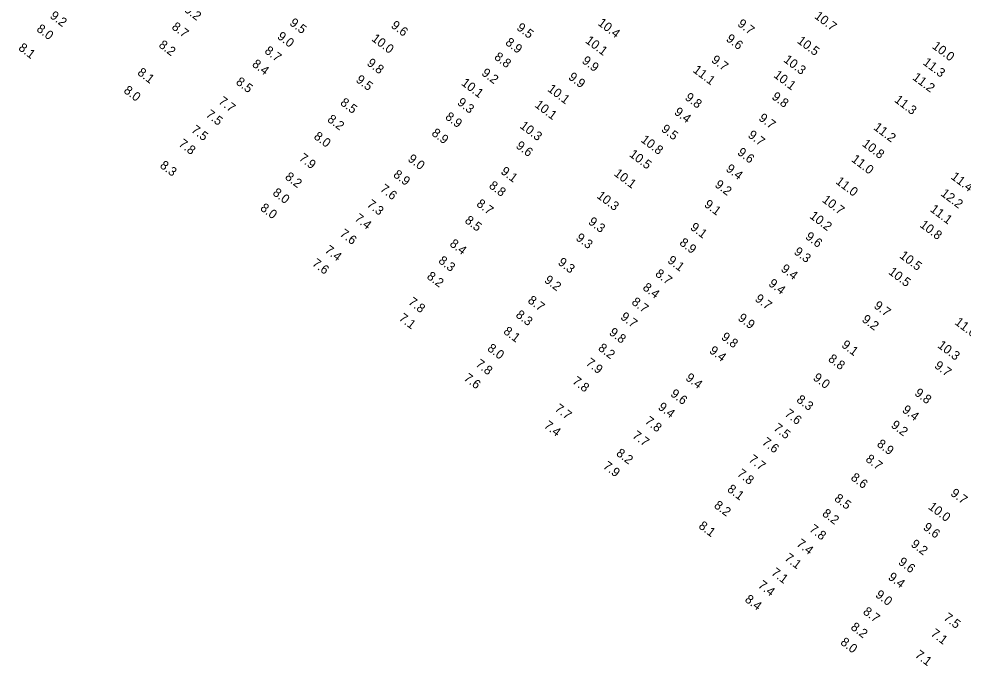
# Model space of a CAD drawing. Extents: x 988130 to 1132882, y 654656 to 841453.
# Drawn here: x 1036172 to 1036695, y 784091 to 784449 of the extents above; entities that cross this region are included whole.
import ezdxf

# ---------------------------------------------------------------- set-up
doc = ezdxf.new("R2010")
doc.units = 0
doc.layers.add('V-TOPO-SOUN', color=7, linetype='Continuous')

msp = doc.modelspace()

# ---------------------------------------------------------------- texts
at = {"layer": 'V-TOPO-SOUN'}
for s, p in [('9.2', (1036263.23, 784453.85)), ('9.2', (1036188.76, 784450.38)), ('10.7 ', (1036612.44, 784450.24)), ('8.0', (1036181.3, 784443.1)), ('8.7', (1036256.24, 784444.26)), ('9.5', (1036321.56, 784446.46)), ('9.6', (1036377.78, 784445.07)), ('9.5', (1036447.4, 784443.85)), ('10.4 ', (1036492.4, 784446.42)), ('9.7', (1036569.83, 784445.97)), ('9.0', (1036314.7, 784438.96)), ('10.0 ', (1036366.99, 784437.78)), ('9.6', (1036563.49, 784437.67)), ('8.1', (1036171.28, 784432.65)), ('8.2', (1036249.04, 784434.23)), ('8.9', (1036441.14, 784435.61)), ('10.1 ', (1036485.5, 784436.67)), ('10.5 ', (1036602.89, 784436.56)), ('10.0 ', (1036677.73, 784433.58)), ('8.7', (1036307.68, 784430.97)), ('8.8', (1036434.98, 784427.59)), ('8.4', (1036300.8, 784423.63)), ('9.8', (1036364.44, 784424.17)), ('9.9', (1036483.62, 784425.46)), ('9.7', (1036555.33, 784425.93)), ('10.3 ', (1036595.36, 784426.07)), ('11.3 ', (1036672.58, 784424.59)), ('8.1', (1036237.24, 784418.95)), ('9.2', (1036427.97, 784418.71)), ('9.9', (1036476.09, 784416.47)), ('11.1 ', (1036545.12, 784420.36)), ('10.1 ', (1036589.86, 784417.55)), ('8.5', (1036291.81, 784413.74)), ('9.5', (1036358.31, 784414.98)), ('10.1 ', (1036416.76, 784413.23)), ('11.2 ', (1036666.83, 784416.28)), ('8.0', (1036229.63, 784409.03)), ('10.1 ', (1036464.54, 784409.84)), ('7.7', (1036282.15, 784403.01)), ('8.5', (1036349.63, 784402.27)), ('9.3', (1036414.5, 784402.35)), ('10.1 ', (1036457.44, 784401.06)), ('9.8', (1036540.7, 784405.15)), ('9.8', (1036588.8, 784405.57)), ('11.3 ', (1036656.76, 784403.86)), ('7.5', (1036275.14, 784395.69)), ('9.4', (1036534.72, 784397.06)), ('8.2', (1036342.49, 784393.03)), ('8.9', (1036407.81, 784394.41)), ('9.7', (1036581.56, 784393.72)), ('7.5', (1036267.04, 784387.17)), ('8.9', (1036400.26, 784385.4)), ('10.3 ', (1036449.2, 784389.43)), ('9.5', (1036527.56, 784387.58)), ('11.2 ', (1036645.22, 784388.6)), ('7.8', (1036260.08, 784379.47)), ('8.0', (1036334.99, 784383.54)), ('10.8 ', (1036516.26, 784381.74)), ('9.7', (1036575.6, 784384.32)), ('9.6', (1036447.02, 784378.36)), ('9.6', (1036569.76, 784374.73)), ('10.8 ', (1036638.9, 784379.48)), ('7.9', (1036326.76, 784371.56)), ('9.0', (1036387.11, 784371.1)), ('10.5 ', (1036509.84, 784373.68)), ('11.0 ', (1036632.94, 784370.88)), ('8.3', (1036249.67, 784367.49)), ('9.1', (1036438.6, 784364.19)), ('9.4', (1036563.38, 784365.61)), ('8.2', (1036319.04, 784361.13)), ('8.9', (1036379.03, 784362.4)), ('10.1 ', (1036501.37, 784363.05)), ('11.4 ', (1036688.13, 784361.24)), ('7.6', (1036371.7, 784354.45)), ('8.8', (1036432.05, 784356.27)), ('9.2', (1036557.23, 784356.86)), ('11.0 ', (1036624.23, 784358.65)), ('8.0', (1036312.19, 784352.33)), ('10.3 ', (1036491.82, 784350.7)), ('12.2 ', (1036682.47, 784351.96)), ('8.0', (1036305.27, 784343.89)), ('7.3', (1036364.37, 784345.91)), ('8.7', (1036425.15, 784346.19)), ('9.1', (1036551.34, 784345.88)), ('10.7 ', (1036616.73, 784348.45)), ('7.4', (1036357.57, 784338.09)), ('10.2 ', (1036609.8, 784339.5)), ('11.1 ', (1036676.57, 784343.22)), ('8.5', (1036418.67, 784337)), ('9.3', (1036487.14, 784336.24)), ('9.1', (1036543.66, 784333.19)), ('10.8 ', (1036670.85, 784334.6)), ('7.6', (1036349.39, 784329.63)), ('9.3', (1036480.23, 784327.33)), ('9.6', (1036607.43, 784328.05)), ('8.4', (1036410.31, 784324.06)), ('8.9', (1036537.64, 784324.66)), ('7.4', (1036341.07, 784320.55)), ('9.3', (1036601.11, 784319.62)), ('10.5 ', (1036659.65, 784317.49)), ('7.6', (1036334.07, 784313.18)), ('8.3', (1036404.04, 784314.7)), ('9.3', (1036470.31, 784313.79)), ('9.1', (1036531.02, 784314.85)), ('8.7', (1036524.2, 784307.44)), ('9.4', (1036593.88, 784310.16)), ('10.5 ', (1036653.5, 784308.52)), ('8.2', (1036397.62, 784306.02)), ('9.2', (1036462.75, 784303.98)), ('9.4', (1036587, 784302.03)), ('8.4', (1036517.27, 784299.82)), ('7.8', (1036387.35, 784291.83)), ('8.7', (1036453.57, 784292.69)), ('8.7', (1036511.12, 784291.8)), ('9.7', (1036579.5, 784293.58)), ('9.7', (1036645.37, 784289.76)), ('7.1', (1036382.13, 784282.89)), ('8.3', (1036446.9, 784284.69)), ('9.7', (1036504.94, 784283.57)), ('9.9', (1036570.07, 784282.9)), ('9.2', (1036638.76, 784282.16)), ('11.6 ', (1036690.23, 784280.63)), ('8.1', (1036440.06, 784275.58)), ('9.8', (1036498.66, 784274.92)), ('9.8', (1036560.77, 784272.39)), ('8.0', (1036431.15, 784266.1)), ('8.2', (1036492.58, 784266.27)), ('9.4', (1036554.18, 784264.86)), ('9.1', (1036627.45, 784268.04)), ('10.3 ', (1036680.74, 784267.79)), ('8.8', (1036620.06, 784260.28)), ('7.8', (1036424.67, 784257.42)), ('7.9', (1036485.77, 784258.09)), ('9.7', (1036678.95, 784256.55)), ('7.6', (1036418.11, 784249.65)), ('9.4', (1036541.02, 784249.77)), ('9.0', (1036611.69, 784249.83)), ('7.8', (1036478.26, 784247.93)), ('9.6', (1036532.66, 784240.95)), ('9.8', (1036667.93, 784241.4)), ('7.7', (1036468.52, 784232.71)), ('9.4', (1036525.77, 784233.6)), ('8.3', (1036602.5, 784237.68)), ('7.6', (1036595.97, 784229.9)), ('9.4', (1036661.06, 784232.03)), ('7.4', (1036462.52, 784223.37)), ('7.8', (1036518.46, 784225.79)), ('9.2', (1036654.9, 784223.57)), ('7.7', (1036511.51, 784217.8)), ('7.5', (1036589.77, 784221.95)), ('7.6', (1036583.42, 784214.14)), ('8.9', (1036647.05, 784213.11)), ('8.2', (1036502.57, 784207.99)), ('7.7', (1036575.96, 784204.55)), ('8.7', (1036640.78, 784204.74)), ('7.9', (1036495.31, 784200.89)), ('7.8', (1036569.58, 784196.67)), ('8.6', (1036632.61, 784194.49)), ('8.1', (1036564.12, 784188.08)), ('8.5', (1036623.47, 784182.9)), ('9.7', (1036687.89, 784185.85)), ('8.2', (1036556.77, 784179.1)), ('10.0 ', (1036675.53, 784178.37)), ('8.2', (1036616.75, 784174.6)), ('8.1', (1036548.26, 784167.74)), ('7.8', (1036609.57, 784165.94)), ('9.6', (1036672.68, 784166.97)), ('7.4', (1036602.49, 784157.88)), ('9.2', (1036665.9, 784157.63)), ('7.1', (1036595.88, 784149.95)), ('9.6', (1036658.93, 784147.73)), ('7.1', (1036588.54, 784141.86)), ('9.4', (1036653.27, 784139.37)), ('7.4', (1036581.18, 784134.88)), ('9.0', (1036646.25, 784129.61)), ('8.4', (1036573.87, 784127.01)), ('8.7', (1036639.36, 784120.23)), ('7.5', (1036684.05, 784116.9)), ('8.2', (1036632.57, 784111.66)), ('7.1', (1036676.91, 784108.11)), ('8.0', (1036626.84, 784103.3)), ('7.1', (1036668.18, 784096.27))]:
    msp.add_text(s, height=5, rotation=323, dxfattribs=at).set_placement(p)

doc.saveas('drawing.dxf')
